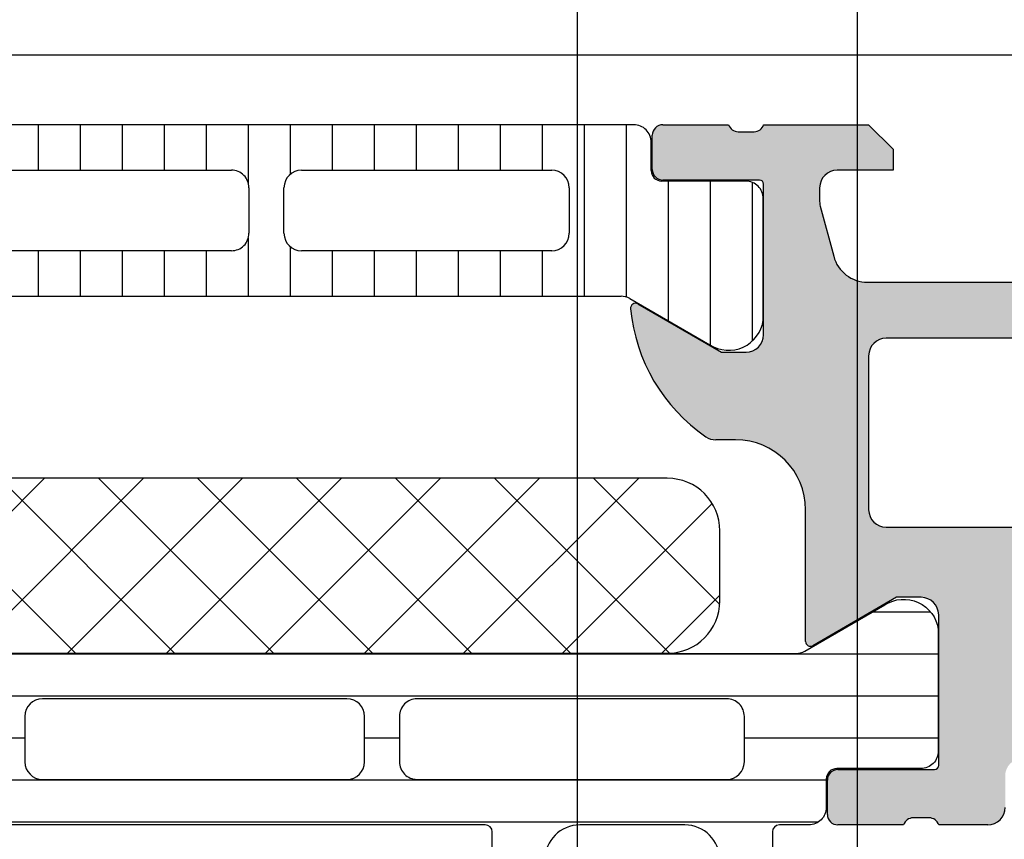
# Model space of a CAD drawing. Header units: millimetres. Extents: x 373037 to 682063, y 76092 to 274210.
# Tile 395 of 552: x 681566 to 681594, y 256016 to 256040. Entities that reach past the tile are written whole.
import ezdxf

# ---------------------------------------------------------------- set-up
doc = ezdxf.new("R2010")
doc.units = ezdxf.units.MM
doc.header["$LTSCALE"] = 100
doc.layers.add('PUDORYS', color=253, linetype='CONTINUOUS')

msp = doc.modelspace()

# ---------------------------------------------------------------- hatches: boundary and pattern name
at = {"layer": 'PUDORYS', "true_color": 0x939598}
h = msp.add_hatch(dxfattribs=at)
h.set_pattern_fill('_USER', color=252, scale=1.2, angle=90, style=0, pattern_type=0)
h.set_pattern_definition([(90, (679960.638258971, 248348.1544064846), (-1.2, 7.347638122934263e-17), [])])
edge = h.paths.add_edge_path()
edge.add_line((681583.1322093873, 256031.6979807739), (681585.415866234, 256030.3795110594))
edge.add_arc((681585.9565011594, 256031.2207637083), 0.9999960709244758, 237.2729839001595, 351.8183919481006)
edge.add_line((681586.9463192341, 256031.0784530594), (681586.9463192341, 256034.5549945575))
edge.add_arc((681586.4463232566, 256034.5549971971), 0.4999959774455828, -0.0003024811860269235, 90.00030248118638)
edge.add_line((681586.446320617, 256035.0549931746), (681584.046322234, 256035.0546612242))
edge.add_arc((681584.046322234, 256035.3546612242), 0.3000000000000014, 180, 269.9999999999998, ccw=False)
edge.add_line((681583.746322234, 256035.3546612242), (681583.746322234, 256036.1649925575))
edge.add_arc((681583.2463249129, 256036.1649952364), 0.4999973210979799, -0.0003069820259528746, 90.00030698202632)
edge.add_line((681583.246322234, 256036.6649925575), (681553.1638479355, 256036.6649925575))
edge.add_arc((681553.1638452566, 256036.1649952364), 0.4999973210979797, 89.99969301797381, 180.0003069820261)
edge.add_line((681552.6638479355, 256036.1649925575), (681552.6638479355, 256035.3546612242))
edge.add_arc((681552.3638479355, 256035.3546612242), 0.3000000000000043, 270.0000000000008, 360, ccw=False)
edge.add_line((681552.3638479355, 256035.0546612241), (681549.9638495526, 256035.0549931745))
edge.add_arc((681549.9638469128, 256034.5549971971), 0.4999959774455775, 89.99969751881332, 180.0003024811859)
edge.add_line((681549.4638509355, 256034.5549945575), (681549.4638509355, 256031.0784530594))
edge.add_arc((681550.4536690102, 256031.2207637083), 0.9999960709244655, 188.1816080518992, 302.7270160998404)
edge.add_line((681550.9943039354, 256030.3795110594), (681553.2779607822, 256031.6979807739))
edge.add_arc((681553.5279607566, 256031.2649680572), 0.5000000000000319, 90.00005990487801, 119.9999965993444, ccw=False)
edge.add_line((681553.5279602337, 256031.7649680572), (681582.8822099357, 256031.7649680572))
edge.add_arc((681582.882209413, 256031.2649680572), 0.5000000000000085, 60.0000034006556, 89.99994009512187, ccw=False)
edge = h.paths.add_edge_path(flags=16)
edge.add_line((681562.5554922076, 256033.0649788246), (681555.4054677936, 256033.0649940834))
edge.add_arc((681555.405511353, 256033.5650376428), 0.5000435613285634, 180.0049911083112, 269.9950088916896, ccw=False)
edge.add_line((681554.9054677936, 256033.5649940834), (681554.9054677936, 256034.8650028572))
edge.add_arc((681555.4054801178, 256034.8649752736), 0.5000123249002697, 90.00141220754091, 179.9968392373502, ccw=False)
edge.add_line((681555.4054677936, 256035.3649875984), (681562.5554922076, 256035.3649875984))
edge.add_arc((681562.5554486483, 256034.8649440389), 0.5000435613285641, 0.004991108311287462, 89.99500889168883, ccw=False)
edge.add_line((681563.0554922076, 256034.8649875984), (681563.0554922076, 256033.5649788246))
edge.add_arc((681562.5554486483, 256033.565022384), 0.5000435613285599, 270.00499110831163, 359.9950088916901, ccw=False)
edge = h.paths.add_edge_path(flags=16)
edge.add_line((681580.9054917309, 256033.0649788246), (681573.7554658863, 256033.0649788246))
edge.add_arc((681573.7555094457, 256033.565022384), 0.5000435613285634, 180.0049911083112, 269.9950088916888, ccw=False)
edge.add_line((681573.2554658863, 256033.5649788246), (681573.2554658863, 256034.8649875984))
edge.add_arc((681573.7555094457, 256034.8649440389), 0.5000435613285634, 90.00499110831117, 179.9950088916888, ccw=False)
edge.add_line((681573.7554658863, 256035.3649875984), (681580.9054917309, 256035.3649875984))
edge.add_arc((681580.9054481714, 256034.8649440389), 0.5000435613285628, 0.004991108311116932, 89.99500889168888, ccw=False)
edge.add_line((681581.4054917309, 256034.8649875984), (681581.4054917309, 256033.5649788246))
edge.add_arc((681580.9054481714, 256033.565022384), 0.5000435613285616, 270.0049911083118, 359.9950088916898, ccw=False)
edge = h.paths.add_edge_path(flags=16)
edge.add_line((681571.7554658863, 256033.0649788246), (681564.5554922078, 256033.0649788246))
edge.add_arc((681564.5554414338, 256033.5649280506), 0.4999492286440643, 179.9941811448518, 270.00581885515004, ccw=False)
edge.add_line((681564.0554922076, 256033.5649788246), (681564.0554922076, 256034.8649875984))
edge.add_arc((681564.5554414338, 256034.8650383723), 0.4999492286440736, 89.99418114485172, 180.0058188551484, ccw=False)
edge.add_line((681564.5554922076, 256035.3649875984), (681571.7554658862, 256035.3649875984))
edge.add_arc((681571.7555166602, 256034.8650383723), 0.4999492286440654, -0.005818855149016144, 90.00581885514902, ccw=False)
edge.add_line((681572.2554658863, 256034.8649875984), (681572.2554658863, 256033.5649788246))
edge.add_arc((681571.7555166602, 256033.5649280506), 0.4999492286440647, -90.00581885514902, 0.005818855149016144, ccw=False)
h = msp.add_hatch(color=252, dxfattribs=at)
edge = h.paths.add_edge_path()
edge.add_arc((681603.9562517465, 255971.665060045), 0.5000674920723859, 270.0077324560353, 359.99226754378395, ccw=False)
edge.add_line((681603.9563192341, 255971.1649925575), (681599.9563192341, 255971.1649925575))
edge.add_arc((681599.9563867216, 255971.665060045), 0.5000674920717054, 180.0077324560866, 269.99226754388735, ccw=False)
edge.add_line((681599.4563192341, 255971.6649925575), (681599.4563192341, 255972.9650413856))
edge.add_arc((681599.9563561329, 255972.9650044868), 0.5000369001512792, 90.00422797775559, 179.9957720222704, ccw=False)
edge.add_line((681599.9563192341, 255973.4650413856), (681600.4563192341, 255973.4650413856))
edge.add_line((681600.4563192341, 255973.4650413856), (681600.4563192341, 255972.4650413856))
edge.add_line((681600.4563192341, 255972.4650413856), (681601.9563192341, 255972.4650413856))
edge.add_arc((681601.9563562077, 255973.465004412), 0.9999630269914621, 269.9978814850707, 360.0021185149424)
edge.add_line((681602.9563192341, 255973.4650413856), (681602.9563192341, 255977.4650413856))
edge.add_arc((681601.9562423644, 255977.4649645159), 1.000076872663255, 0.004403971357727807, 89.99559602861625)
edge.add_line((681601.9563192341, 255978.4650413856), (681600.4563192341, 255978.4650413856))
edge.add_line((681600.4563192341, 255978.4650413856), (681600.4563192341, 255977.4650413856))
edge.add_line((681600.4563192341, 255977.4650413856), (681599.9563192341, 255977.4650413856))
edge.add_arc((681599.9562617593, 255977.9649839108), 0.4999425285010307, 179.9934131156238, 270.0065868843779, ccw=False)
edge.add_line((681599.4563192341, 255977.9650413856), (681599.4563192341, 255980.7650291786))
edge.add_arc((681599.9563192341, 255980.7650291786), 0.5000000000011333, 90.0000000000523, 180.0000000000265, ccw=False)
edge.add_line((681599.9563192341, 255981.2650291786), (681600.156319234, 255981.2650291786))
edge.add_arc((681600.156319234, 255980.7650291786), 0.5000000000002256, -2.609112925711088e-11, 89.99999999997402, ccw=False)
edge.add_line((681600.656319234, 255980.7650291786), (681600.656319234, 255980.2650291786))
edge.add_arc((681601.1563543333, 255980.2650642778), 0.500035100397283, 180.0040217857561, 269.9959782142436)
edge.add_line((681601.156319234, 255979.7650291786), (681601.9563222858, 255979.7650291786))
edge.add_arc((681601.9563057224, 255980.265045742), 0.5000165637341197, 270.0018979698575, 359.9981020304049)
edge.add_line((681602.4563222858, 255980.2650291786), (681602.4563222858, 256011.5650230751))
edge.add_line((681602.4563222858, 256011.5650230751), (681602.0239256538, 256017.6034806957))
edge.add_arc((681601.0247059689, 256017.5650246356), 0.9999594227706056, 2.20400286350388, 89.99999999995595)
edge.add_line((681601.0247059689, 256018.5649840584), (681594.3562537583, 256018.5649840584))
edge.add_arc((681594.3562537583, 256018.0649840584), 0.5000000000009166, 90.00000000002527, 179.9999999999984)
edge.add_line((681593.8562537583, 256018.0649840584), (681593.8562537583, 256017.1649840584))
edge.add_arc((681593.3562537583, 256017.1649840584), 0.5000000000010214, 270.00000000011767, 360, ccw=False)
edge.add_line((681593.3562537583, 256016.6649840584), (681591.9562522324, 256016.6649840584))
edge.add_arc((681591.6887316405, 256016.5861476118), 0.278895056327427, 16.41987641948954, 91.1645893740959)
edge.add_line((681591.6830632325, 256016.8649850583), (681591.2294692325, 256016.8649850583))
edge.add_arc((681591.223808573, 256016.5861169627), 0.2789255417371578, 88.83712992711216, 163.575405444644)
edge.add_line((681590.9562652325, 256016.6649840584), (681589.0762542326, 256016.6649840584))
edge.add_arc((681589.0762542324, 256016.9649840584), 0.3000000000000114, 180.0000000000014, 270, ccw=False)
edge.add_line((681588.7762542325, 256016.9649840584), (681588.7762542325, 256017.9449583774))
edge.add_arc((681589.0762542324, 256017.9449583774), 0.2999999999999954, 90.0000000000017, 180.0000000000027, ccw=False)
edge.add_line((681589.0762542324, 256018.2449583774), (681591.8362522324, 256018.2449583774))
edge.add_arc((681591.8362522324, 256018.3649583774), 0.1200000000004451, 269.9999999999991, 360)
edge.add_line((681591.9562522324, 256018.3649583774), (681591.9562522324, 256022.6649840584))
edge.add_arc((681591.4562522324, 256022.6649840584), 0.5000000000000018, 0, 89.9999999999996)
edge.add_line((681591.4562522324, 256023.1649840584), (681590.7562522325, 256023.1649840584))
edge.add_line((681590.7562522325, 256023.1649840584), (681588.3634319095, 256021.7834886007))
edge.add_arc((681588.2943720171, 256021.903103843), 0.1381197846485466, 179.9999999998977, 299.9999999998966, ccw=False)
edge.add_line((681588.1562522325, 256021.903103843), (681588.1562522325, 256025.6649840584))
edge.add_arc((681586.1562522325, 256025.6649840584), 1.999999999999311, 0, 90.00000000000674)
edge.add_line((681586.1562522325, 256027.6649840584), (681585.5882568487, 256027.6649840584))
edge.add_arc((681585.5882568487, 256028.1649840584), 0.5000000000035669, 235.5209282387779, 269.99999999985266, ccw=False)
edge.add_arc((681588.1357301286, 256031.8744826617), 4.999999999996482, 185.3492280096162, 235.5209282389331, ccw=False)
edge.add_arc((681583.2943788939, 256031.4268642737), 0.1381197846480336, 60.00000000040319, 187.7024374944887, ccw=False)
edge.add_line((681583.3634387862, 256031.546479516), (681585.7562591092, 256030.1649840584))
edge.add_line((681585.7562591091, 256030.1649840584), (681586.4562591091, 256030.1649840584))
edge.add_arc((681586.4562591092, 256030.6649840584), 0.5, 270, 360)
edge.add_line((681586.9562591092, 256030.6649840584), (681586.9562591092, 256034.9650097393))
edge.add_arc((681586.8362591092, 256034.9650097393), 0.1199999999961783, 0, 89.9999999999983)
edge.add_line((681586.8362591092, 256035.0850097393), (681584.0762611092, 256035.0850097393))
edge.add_arc((681584.0762611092, 256035.3850097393), 0.2999999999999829, 180.0000000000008, 270.0000000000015, ccw=False)
edge.add_line((681583.7762611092, 256035.3850097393), (681583.7762611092, 256036.3649840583))
edge.add_arc((681584.0762611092, 256036.3649840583), 0.300000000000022, 90.00000000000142, 180, ccw=False)
edge.add_line((681584.0762611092, 256036.6649840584), (681585.9562721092, 256036.6649840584))
edge.add_arc((681586.2238154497, 256036.743851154), 0.2789255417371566, 196.424594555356, 271.1628700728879)
edge.add_line((681586.2294761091, 256036.4649830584), (681586.6830701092, 256036.4649830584))
edge.add_arc((681586.6887385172, 256036.7438205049), 0.2788950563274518, 268.8354106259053, 343.5801235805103)
edge.add_line((681586.9562591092, 256036.6649840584), (681589.9563175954, 256036.6649840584))
edge.add_line((681589.9563175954, 256036.6649840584), (681590.6564204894, 256035.9649116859))
edge.add_line((681590.6564204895, 256035.9649116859), (681590.6564204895, 256035.3649055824))
edge.add_line((681590.6564204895, 256035.3649055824), (681589.056414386, 256035.3649055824))
edge.add_arc((681589.0564238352, 256034.8648961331), 0.5000094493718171, 90.00108278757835, 179.9989172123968)
edge.add_line((681588.556414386, 256034.8649055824), (681588.556414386, 256034.4694775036))
edge.add_arc((681589.056414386, 256034.4694775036), 0.5000000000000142, 180.0000000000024, 195.0000000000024)
edge.add_line((681588.5734514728, 256034.340067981), (681588.9576602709, 256032.9061812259))
edge.add_arc((681589.9235860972, 256033.1650002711), 1.000000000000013, 195.0000000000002, 270.0000000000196)
edge.add_line((681589.9235860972, 256032.1650002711), (681595.6564082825, 256032.1650002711))
edge.add_line((681595.6564082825, 256032.1650002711), (681595.6564082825, 256035.3649055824))
edge.add_line((681595.6564082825, 256035.3649055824), (681594.8564204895, 256035.3649055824))
edge.add_line((681594.8564204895, 256035.3649055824), (681594.8564204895, 256035.9649116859))
edge.add_line((681594.8564204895, 256035.9649116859), (681596.0688533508, 256036.6648933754))
edge.add_line((681596.0688533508, 256036.6648933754), (681597.1564082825, 256036.6648933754))
edge.add_line((681597.1564082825, 256036.6648933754), (681597.1564082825, 256021.6649840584))
edge.add_arc((681597.6564082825, 256021.6649840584), 0.5000000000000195, 179.9999999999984, 270.0000000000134)
edge.add_line((681597.6564082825, 256021.1649840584), (681603.4563192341, 256021.1649840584))
edge.add_arc((681603.4563192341, 256020.1649840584), 1, 0, 90.0000000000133, ccw=False)
edge.add_line((681604.4563192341, 256020.1649840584), (681604.4563192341, 255971.6649925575))
edge = h.paths.add_edge_path(flags=16)
edge.add_line((681594.8564204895, 256030.5650002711), (681590.4564204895, 256030.5650002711))
edge.add_arc((681590.4564204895, 256030.0650002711), 0.5000000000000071, 90.00000000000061, 179.9999999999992)
edge.add_line((681589.9564204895, 256030.0650002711), (681589.9564204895, 256025.6650002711))
edge.add_arc((681590.4564204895, 256025.6650002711), 0.4999999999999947, 179.9999999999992, 270.0000000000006)
edge.add_line((681590.4564204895, 256025.1650002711), (681594.8564204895, 256025.1650002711))
edge.add_arc((681594.8564204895, 256025.6650002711), 0.5, 270, 360)
edge.add_line((681595.3564204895, 256025.6650002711), (681595.3564204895, 256030.0650002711))
edge.add_arc((681594.8564204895, 256030.0650002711), 0.4999999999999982, 0, 90.00000000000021)
h = msp.add_hatch(dxfattribs=at)
h.set_pattern_fill('NETZ', color=252, scale=2, angle=45, style=0)
h.set_pattern_definition([(45, (679960.638258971, 248348.1544064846), (-1.414213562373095, 1.414213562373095), []), (135, (679960.638258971, 248348.1544064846), (-1.414213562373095, -1.414213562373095), [])])
h.paths.add_polyline_path([(681584.205242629, 256026.5657273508, -0.4142135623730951), (681585.705242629, 256025.0657273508), (681585.705242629, 256023.0657273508, -0.4142135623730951), (681584.205242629, 256021.5657273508), (681557.205242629, 256021.5657273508, -0.4142135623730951), (681555.705242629, 256023.0657273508), (681555.705242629, 256025.0657273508, -0.4142135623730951), (681557.205242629, 256026.5657273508)])
h = msp.add_hatch(dxfattribs=at)
h.set_pattern_fill('LINIE', color=252, scale=1.2, angle=180, style=0)
h.set_pattern_definition([(180, (681592.580932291, 256035.9479546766), (-1.469551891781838e-16, -1.2), [])])
edge = h.paths.add_edge_path()
edge.add_arc((681589.0462359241, 256017.9741822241), 0.299999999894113, 89.99792469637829, 179.9979247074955)
edge.add_line((681588.7462359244, 256017.9741930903), (681588.746207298, 256017.1638617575))
edge.add_arc((681588.2462099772, 256017.1638771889), 0.4999973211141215, 269.9976177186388, 359.99823167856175, ccw=False)
edge.add_line((681588.246189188, 256016.6638798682), (681587.405116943, 256016.6625593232))
edge.add_arc((681587.4051169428, 256016.4625593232), 0.2000000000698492, 90.00000000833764, 180)
edge.add_line((681587.2051169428, 256016.4625593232), (681587.2051169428, 256012.3625593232))
edge.add_arc((681586.7051169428, 256012.3625593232), 0.5, 270.0000000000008, 360, ccw=False)
edge.add_line((681586.7051169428, 256011.8625593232), (681585.8743677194, 256011.8625593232))
edge.add_arc((681585.8743677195, 256012.8625593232), 1, 194.9999999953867, 269.99999999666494, ccw=False)
edge.add_line((681584.9084418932, 256012.6037402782), (681584.7051169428, 256013.3625593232))
edge.add_line((681584.7051169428, 256013.3625593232), (681585.7051169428, 256013.3625593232))
edge.add_line((681585.7051169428, 256013.3625593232), (681585.7051169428, 256015.6625593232))
edge.add_arc((681584.7009904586, 256015.6608500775), 1.004127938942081, 0.09753001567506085, 89.76591227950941)
edge.add_line((681584.7050929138, 256016.6649696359), (681581.7052145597, 256016.6649696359))
edge.add_arc((681581.7092429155, 256015.6608502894), 1.004127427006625, 90.22985967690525, 179.902482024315)
edge.add_line((681580.7051169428, 256015.6625593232), (681580.7051169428, 256013.3625593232))
edge.add_line((681580.7051169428, 256013.3625593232), (681581.7051169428, 256013.3625593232))
edge.add_line((681581.7051169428, 256013.3625593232), (681581.5017919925, 256012.6037402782))
edge.add_arc((681580.5358661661, 256012.8625593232), 1.000000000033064, 270.00000000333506, 345.00000000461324, ccw=False)
edge.add_line((681580.5358661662, 256011.8625593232), (681579.7051169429, 256011.8625593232))
edge.add_arc((681579.7051169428, 256012.3625593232), 0.5, 180, 270, ccw=False)
edge.add_line((681579.2051169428, 256012.3625593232), (681579.2051169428, 256016.4625593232))
edge.add_arc((681579.000943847, 256016.4608307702), 0.2041804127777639, 0.4850610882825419, 88.84413105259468)
edge.add_line((681579.0050626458, 256016.6649696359), (681553.1636958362, 256016.6649925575))
edge.add_arc((681553.1637112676, 256017.1649898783), 0.499997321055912, 179.9976177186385, 269.99823168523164, ccw=False)
edge.add_line((681552.6637139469, 256017.1650106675), (681552.6637425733, 256017.9753420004))
edge.add_arc((681552.3637425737, 256017.9753528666), 0.3000000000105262, 359.997924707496, 449.9979247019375)
edge.add_line((681552.3637534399, 256018.2753528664), (681549.9637550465, 256018.2751078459))
edge.add_arc((681549.963770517, 256018.775103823), 0.4999959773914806, 179.9976222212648, 269.9982271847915, ccw=False)
edge.add_line((681549.46377454, 256018.7751245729), (681549.4639011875, 256022.2516660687))
edge.add_arc((681550.4537141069, 256022.1093195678), 0.9999960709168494, 57.27090860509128, 171.8163166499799, ccw=False)
edge.add_line((681550.9943795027, 256022.9505526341), (681553.2779885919, 256021.6320002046))
edge.add_arc((681553.5280042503, 256022.0650038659), 0.4999999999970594, 239.9979280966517, 269.9978647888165)
edge.add_line((681553.527985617, 256021.5650038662), (681587.8822543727, 256021.5639175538))
edge.add_arc((681587.8822719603, 256022.0639175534), 0.4999999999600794, 269.9979846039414, 299.9979213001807)
edge.add_line((681588.1322562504, 256021.6308957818), (681590.4159608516, 256022.9492827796))
edge.add_arc((681590.9565653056, 256022.108010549), 0.9999960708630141, 8.179532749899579, 122.7249408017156, ccw=False)
edge.add_line((681591.9463885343, 256022.2502853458), (681591.9462618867, 256018.7737438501))
edge.add_arc((681591.4462659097, 256018.7737593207), 0.4999959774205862, 269.99762221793, 359.99822717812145, ccw=False)
edge.add_line((681591.4462451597, 256018.2737633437), (681589.0462467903, 256018.2741822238))
edge = h.paths.add_edge_path(flags=16)
edge.add_line((681564.8551231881, 256018.4644578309), (681564.8551231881, 256019.7644519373))
edge.add_arc((681564.3551268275, 256019.7644555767), 0.499996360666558, 359.9995829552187, 450.0004170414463)
edge.add_line((681564.3551231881, 256020.2644519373), (681555.5051292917, 256020.2644519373))
edge.add_arc((681555.5051256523, 256019.7644555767), 0.499996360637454, 89.99958295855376, 180.0004170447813)
edge.add_line((681555.0051292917, 256019.7644519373), (681555.0051292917, 256018.464457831))
edge.add_arc((681555.5051292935, 256018.4644412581), 0.500000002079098, 179.9981008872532, 269.9999997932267)
edge.add_line((681555.5051292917, 256017.9644412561), (681564.3551231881, 256017.9644412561))
edge.add_arc((681564.3551231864, 256018.4644412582), 0.5000000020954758, 270.0000002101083, 360.0018990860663)
edge = h.paths.add_edge_path(flags=16)
edge.add_arc((681575.055129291, 256018.4644412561), 0.5, 270, 360)
edge.add_line((681575.555129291, 256018.4644412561), (681575.555129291, 256019.7644519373))
edge.add_arc((681575.055129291, 256019.7644519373), 0.5, 0, 90)
edge.add_line((681575.055129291, 256020.2644519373), (681566.3551231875, 256020.2644519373))
edge.add_arc((681566.3551231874, 256019.7644519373), 0.5, 90, 180)
edge.add_line((681565.8551231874, 256019.7644519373), (681565.8551231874, 256018.4644412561))
edge.add_arc((681566.3551231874, 256018.4644412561), 0.5, 180, 270)
edge.add_line((681566.3551231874, 256017.9644412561), (681575.0551292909, 256017.9644412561))
edge = h.paths.add_edge_path(flags=16)
edge.add_arc((681577.0551256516, 256019.7644555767), 0.499996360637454, 89.99958295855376, 180.0004170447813)
edge.add_line((681576.555129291, 256019.7644519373), (681576.555129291, 256018.464457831))
edge.add_arc((681577.0551292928, 256018.4644412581), 0.500000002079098, 179.9981008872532, 269.9999997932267)
edge.add_line((681577.055129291, 256017.9644412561), (681585.9051384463, 256017.9644412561))
edge.add_arc((681585.9051384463, 256018.4644259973), 0.4999847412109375, 270, 360)
edge.add_line((681586.4051231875, 256018.4644259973), (681586.4051231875, 256019.7644366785))
edge.add_arc((681585.9051079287, 256019.7644366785), 0.5000152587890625, 0, 90)
edge.add_line((681585.9051079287, 256020.2644519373), (681577.055129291, 256020.2644519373))

# ---------------------------------------------------------------- linework, layer by layer
at = {"layer": 'PUDORYS', "color": 252, "true_color": 0x939598}
for p, q in [((681583.246322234, 256036.6649925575), (681553.1638479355, 256036.6649925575)), ((681584.0762611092, 256036.6649840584), (681585.9562721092, 256036.6649840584)), ((681586.9562591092, 256036.6649840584), (681589.9563175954, 256036.6649840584)), ((681589.9563175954, 256036.6649840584), (681590.6564204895, 256035.9649116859)), ((681583.7762611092, 256035.3850097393), (681583.7762611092, 256036.3649840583)), ((681586.2294761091, 256036.4649830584), (681586.6830701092, 256036.4649830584)), ((681583.746322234, 256035.3546612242), (681583.746322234, 256036.1649925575)), ((681590.6564204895, 256035.9649116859), (681590.6564204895, 256035.3649055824)), ((681564.5554922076, 256035.3649875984), (681571.7554658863, 256035.3649875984)), ((681573.7554658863, 256035.3649875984), (681580.9054917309, 256035.3649875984)), ((681590.6564204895, 256035.3649055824), (681589.056414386, 256035.3649055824)), ((681572.2554658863, 256034.8649875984), (681572.2554658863, 256033.5649788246)), ((681573.2554658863, 256033.5649788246), (681573.2554658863, 256034.8649875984)), ((681581.4054917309, 256034.8649875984), (681581.4054917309, 256033.5649788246)), ((681586.446320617, 256035.0549931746), (681584.046322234, 256035.0546612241)), ((681586.8362591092, 256035.0850097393), (681584.0762611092, 256035.0850097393)), ((681586.9562591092, 256030.6649840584), (681586.9562591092, 256034.9650097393)), ((681588.556414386, 256034.8649055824), (681588.556414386, 256034.4694775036)), ((681586.9463192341, 256031.0784530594), (681586.9463192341, 256034.5549945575)), ((681588.5734514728, 256034.340067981), (681588.9576602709, 256032.9061812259)), ((681571.7554658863, 256033.0649788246), (681564.5554922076, 256033.0649788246)), ((681580.9054917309, 256033.0649788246), (681573.7554658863, 256033.0649788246)), ((681589.9235860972, 256032.1650002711), (681595.6564082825, 256032.1650002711)), ((681553.5279602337, 256031.7649680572), (681582.8822099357, 256031.7649680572)), ((681583.1322093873, 256031.6979807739), (681585.4158662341, 256030.3795110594)), ((681583.3634387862, 256031.546479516), (681585.7562591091, 256030.1649840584)), ((681594.8564204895, 256030.5650002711), (681590.4564204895, 256030.5650002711)), ((681585.7562591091, 256030.1649840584), (681586.4562591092, 256030.1649840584)), ((681589.9564204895, 256030.0650002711), (681589.9564204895, 256025.6650002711)), ((681586.1562522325, 256027.6649840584), (681585.5882568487, 256027.6649840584)), ((681588.1562522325, 256021.903103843), (681588.1562522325, 256025.6649840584)), ((681590.4564204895, 256025.1650002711), (681594.8564204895, 256025.1650002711)), ((681590.7562522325, 256023.1649840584), (681588.3634319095, 256021.7834886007)), ((681591.4562522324, 256023.1649840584), (681590.7562522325, 256023.1649840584)), ((681591.9562522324, 256018.3649583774), (681591.9562522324, 256022.6649840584)), ((681589.0762542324, 256018.2449583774), (681591.8362522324, 256018.2449583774)), ((681588.7762542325, 256016.9649840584), (681588.7762542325, 256017.9449583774)), ((681591.6830632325, 256016.8649850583), (681591.2294692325, 256016.8649850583)), ((681590.9562652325, 256016.6649840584), (681589.0762542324, 256016.6649840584)), ((681593.3562537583, 256016.6649840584), (681591.9562522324, 256016.6649840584))]:
    msp.add_line(p, q, dxfattribs=at)
at = {"layer": 'PUDORYS', "color": 252, "ltscale": 15, "true_color": 0x939598}
for points in [[(655063.636877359, 249619.1544343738), (681589.639597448, 249619.1544343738), (681589.639597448, 273245.1544306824), (655063.636877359, 273245.1544306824)], [(681581.6396141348, 273237.1544306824), (655071.6368773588, 273237.1544306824), (655071.6368773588, 249627.1544343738), (681581.6396141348, 249627.1544343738)], [(681519.4563472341, 256038.6649925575), (681604.4563192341, 256038.6649925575), (681604.4563192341, 255966.6650207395), (681519.4563472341, 255966.6650207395)]]:
    msp.add_lwpolyline(points, close=True, dxfattribs=at)
at = {"layer": 'PUDORYS', "color": 252, "true_color": 0x939598}
for points in [[(681557.205242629, 256021.5657273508), (681584.205242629, 256021.5657273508, 0.414213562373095), (681585.705242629, 256023.0657273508), (681585.705242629, 256025.0657273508, 0.414213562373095), (681584.205242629, 256026.5657273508), (681557.205242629, 256026.5657273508, 0.414213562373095), (681555.705242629, 256025.0657273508), (681555.705242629, 256023.0657273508, 0.414213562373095)], [(681575.055129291, 256017.9644412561, 0.4142135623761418), (681575.555129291, 256018.4644412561), (681575.555129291, 256019.7644519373, 0.4142135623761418), (681575.055129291, 256020.2644519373), (681566.3551231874, 256020.2644519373, 0.4142135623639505), (681565.8551231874, 256019.7644519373), (681565.8551231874, 256018.4644412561, 0.414213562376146), (681566.3551231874, 256017.9644412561)], [(681577.055129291, 256020.2644519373, 0.4142178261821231), (681576.555129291, 256019.7644519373), (681576.555129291, 256018.464457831, 0.4142232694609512), (681577.055129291, 256017.9644412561), (681585.9051384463, 256017.9644412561, 0.4142135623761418), (681586.4051231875, 256018.4644259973), (681586.4051231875, 256019.7644366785, 0.4142135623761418), (681585.9051079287, 256020.2644519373)]]:
    msp.add_lwpolyline(points, format="xyb", close=True, dxfattribs=at)
for points in [[(681553.527985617, 256021.5650038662), (681587.8822543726, 256021.5639175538, 0.1316522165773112), (681588.1322562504, 256021.6308957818), (681590.4159608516, 256022.9492827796, -0.5460410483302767), (681591.9463885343, 256022.2502853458), (681591.9462618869, 256018.7737438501, -0.4142166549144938), (681591.4462451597, 256018.2737633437), (681589.0462467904, 256018.2741822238, 0.4142135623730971), (681588.7462359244, 256017.9741930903), (681588.746207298, 256017.1638617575, -0.4142167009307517), (681588.246189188, 256016.6638798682), (681587.4051169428, 256016.6625593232, 0.414213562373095), (681587.2051169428, 256016.4625593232), (681587.2051169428, 256012.3625593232, -0.414213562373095)], [(681579.2051169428, 256012.3625593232), (681579.2051169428, 256016.4625593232, 0.4058498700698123), (681579.0050626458, 256016.6649696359), (681553.1636958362, 256016.6649925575, -0.4142167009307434)], [(681585.7051169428, 256015.6625593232, 0.4125193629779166), (681584.7050929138, 256016.6649696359), (681581.7052145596, 256016.6649696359, 0.4125410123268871), (681580.7051169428, 256015.6625593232)]]:
    msp.add_lwpolyline(points, format="xyb", dxfattribs=at)
for centre, radius, start, end in [((681583.2463249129, 256036.1649952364), 0.4999973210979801, 359.9996930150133, 90.00030697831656), ((681584.0762611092, 256036.3649840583), 0.3000000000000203, 90, 180), ((681586.2238154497, 256036.743851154), 0.2789255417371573, 196.4245945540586, 271.162870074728), ((681586.6887385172, 256036.7438205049), 0.2788950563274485, 268.8354106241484, 343.5801235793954), ((681571.7555166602, 256034.8650383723), 0.4999492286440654, 359.9941811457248, 90.00581885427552), ((681573.7555094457, 256034.8649440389), 0.5000435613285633, 90.0049911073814, 179.9950088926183), ((681580.9054481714, 256034.8649440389), 0.5000435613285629, 0.004991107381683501, 89.99500889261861), ((681584.046322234, 256035.3546612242), 0.3000000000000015, 180, 270), ((681584.0762611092, 256035.3850097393), 0.2999999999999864, 180, 270), ((681589.0564238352, 256034.8648961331), 0.5000094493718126, 90.00108278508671, 179.9989172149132), ((681586.4463232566, 256034.5549971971), 0.4999959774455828, 359.9996975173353, 90.00030248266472), ((681586.8362591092, 256034.9650097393), 0.1199999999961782, 0, 90), ((681589.056414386, 256034.4694775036), 0.5000000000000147, 180, 195.0000000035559), ((681571.7555166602, 256033.5649280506), 0.4999492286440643, 269.9941811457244, 0.005818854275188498), ((681573.7555094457, 256033.565022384), 0.5000435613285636, 180.0049911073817, 269.9950088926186), ((681580.9054481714, 256033.565022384), 0.5000435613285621, 270.0049911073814, 359.9950088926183), ((681589.9235860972, 256033.1650002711), 1.000000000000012, 195.0000000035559, 270), ((681582.882209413, 256031.2649680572), 0.5000000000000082, 60.0000033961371, 89.99994009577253), ((681583.2943788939, 256031.4268642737), 0.1381197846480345, 59.99999999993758, 187.702437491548), ((681588.1357301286, 256031.8744826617), 4.999999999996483, 185.3492280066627, 235.5209282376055), ((681585.9565011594, 256031.2207637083), 0.9999960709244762, 237.2729839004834, 351.8183919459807), ((681586.4562591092, 256030.6649840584), 0.5, 270, 0), ((681590.4564204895, 256030.0650002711), 0.5000000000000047, 90, 180), ((681585.5882568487, 256028.1649840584), 0.5000000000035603, 235.5209282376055, 270), ((681586.1562522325, 256025.6649840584), 1.999999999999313, 0, 90), ((681590.4564204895, 256025.6650002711), 0.4999999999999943, 180, 270), ((681591.4562522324, 256022.6649840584), 0.5000000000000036, 0, 90), ((681588.2943720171, 256021.903103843), 0.1381197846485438, 180, 300.0000000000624), ((681591.8362522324, 256018.3649583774), 0.1200000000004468, 270, 0), ((681589.0762542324, 256017.9449583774), 0.2999999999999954, 90, 180), ((681593.3562537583, 256017.1649840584), 0.5000000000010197, 270, 0), ((681589.0762542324, 256016.9649840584), 0.3000000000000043, 180, 270), ((681591.223808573, 256016.5861169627), 0.2789255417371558, 88.837129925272, 163.5754054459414), ((681591.6887316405, 256016.5861476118), 0.2788950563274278, 16.41987642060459, 91.1645893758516)]:
    msp.add_arc(centre, radius, start, end, dxfattribs=at)

doc.saveas('drawing.dxf')
